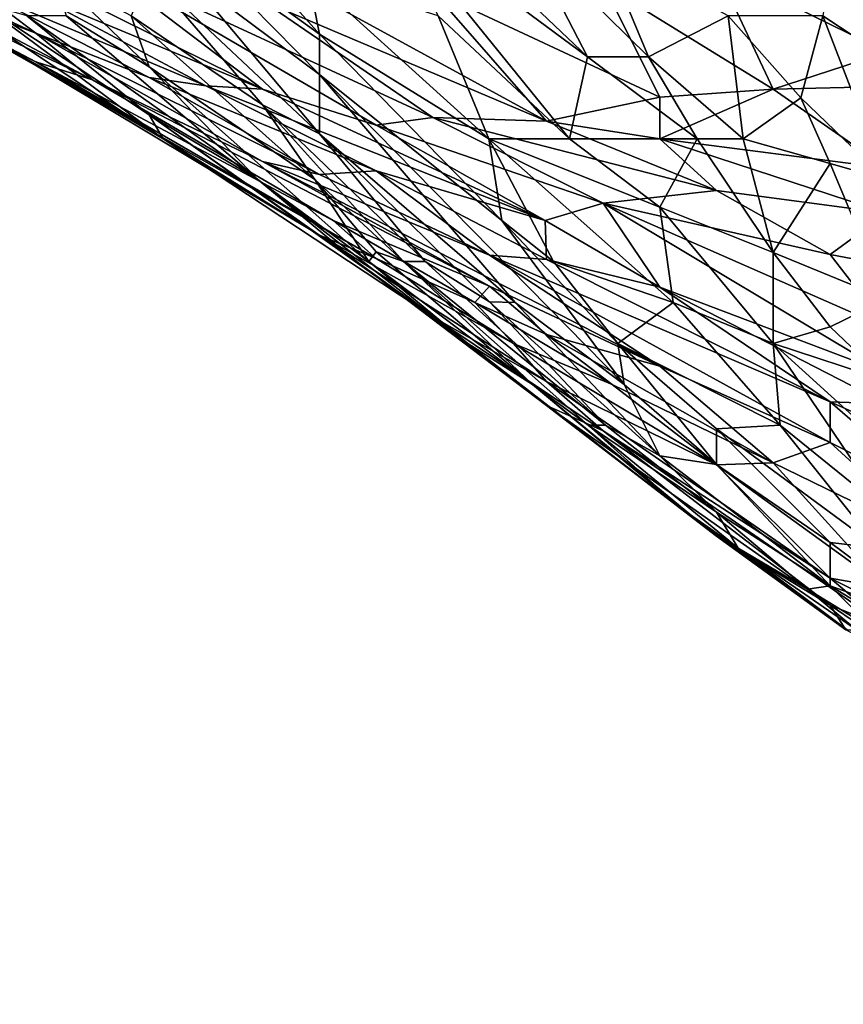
# Model space of a CAD drawing. Extents: x -0.3 to 0.3, y -0.266 to 0.266.
# Tile 367 of 430: x 0.225 to 0.249, y 0.115 to 0.143. Entities that reach past the tile are written whole.
import ezdxf

# ---------------------------------------------------------------- set-up
doc = ezdxf.new("R2010")
doc.units = 0

msp = doc.modelspace()

# ---------------------------------------------------------------- linework, layer by layer
for points in [[(0.173299, 0.114534, 0.506885), (0.219776, 0.16622, 0.012), (0.234948, 0.181392, 0.012)], [(0.173299, 0.114534, 0.506885), (0.234948, 0.181392, 0.012), (0.202647, 0.143044, 0.584312)], [(0.234948, 0.181392, 0.012), (0.203818, 0.144306, 0.575792), (0.202647, 0.143044, 0.584312)], [(0.23343, 0.142837, 1.092999), (0.233091, 0.144562, 1.099244), (0.228704, 0.148145, 1.094561)], [(0.23343, 0.142837, 1.092999), (0.228704, 0.148145, 1.094561), (0.229412, 0.145756, 1.086754)], [(0.245017, 0.144763, 0.94), (0.246672, 0.147231, 0.932194), (0.249982, 0.14231, 0.946245)], [(0.246672, 0.147231, 0.932194), (0.251637, 0.144562, 0.939494), (0.249982, 0.14231, 0.946245)], [(0.235085, 0.146742, 1.116418), (0.241256, 0.142173, 1.122662), (0.236236, 0.14695, 1.121101)], [(0.236236, 0.14695, 1.121101), (0.241256, 0.142173, 1.122662), (0.239404, 0.145756, 1.127346)], [(0.225154, 0.142867, 0.983714), (0.221843, 0.144145, 0.989959), (0.216878, 0.146693, 0.985275)], [(0.223499, 0.144113, 0.977469), (0.225154, 0.142867, 0.983714), (0.216878, 0.146693, 0.985275)], [(0.240725, 0.139785, 1.113295), (0.241256, 0.142173, 1.122662), (0.235085, 0.146742, 1.116418)], [(0.235085, 0.146742, 1.116418), (0.236893, 0.143367, 1.111734), (0.240725, 0.139785, 1.113295)], [(0.231775, 0.141231, 0.971224), (0.225154, 0.143979, 0.971224), (0.222635, 0.145756, 0.964979)], [(0.231775, 0.141231, 0.971224), (0.222635, 0.145756, 0.964979), (0.226809, 0.144998, 0.958735)], [(0.229412, 0.145756, 1.086754), (0.23343, 0.141661, 1.086754), (0.23343, 0.142837, 1.092999)], [(0.229412, 0.145756, 1.086754), (0.229545, 0.144562, 1.08051), (0.23343, 0.141661, 1.086754)], [(0.239404, 0.145756, 1.127346), (0.243035, 0.142173, 1.127346), (0.241706, 0.145343, 1.13203)], [(0.241256, 0.142173, 1.122662), (0.243035, 0.142173, 1.127346), (0.239404, 0.145756, 1.127346)], [(0.218533, 0.145512, 1.007132), (0.218533, 0.145517, 0.999326), (0.225154, 0.142027, 1.002449)], [(0.221843, 0.144145, 0.989959), (0.226809, 0.1415, 0.993081), (0.218533, 0.145517, 0.999326)], [(0.226809, 0.1415, 0.993081), (0.225154, 0.142027, 1.002449), (0.218533, 0.145517, 0.999326)], [(0.223499, 0.142856, 1.008694), (0.218533, 0.145512, 1.007132), (0.225154, 0.142027, 1.002449)], [(0.243035, 0.142173, 1.127346), (0.245355, 0.143367, 1.135152), (0.241706, 0.145343, 1.13203)], [(0.226809, 0.144998, 0.958735), (0.231775, 0.143809, 0.955612), (0.23674, 0.140406, 0.964979)], [(0.226809, 0.144998, 0.958735), (0.235085, 0.140183, 0.969663), (0.231775, 0.141231, 0.971224)], [(0.226809, 0.144998, 0.958735), (0.23674, 0.140406, 0.964979), (0.235085, 0.140183, 0.969663)], [(0.246672, 0.14123, 0.950929), (0.241706, 0.144296, 0.943122), (0.245017, 0.144763, 0.94)], [(0.245017, 0.144763, 0.94), (0.249982, 0.14231, 0.946245), (0.246672, 0.14123, 0.950929)], [(0.251637, 0.141046, 1.139836), (0.248327, 0.144782, 1.142958), (0.248113, 0.143367, 1.139836)], [(0.251637, 0.141046, 1.139836), (0.251637, 0.144275, 1.146081), (0.248327, 0.144782, 1.142958)], [(0.227937, 0.143367, 1.061775), (0.225691, 0.144562, 1.057091), (0.228464, 0.141879, 1.052408)], [(0.22604, 0.143367, 1.049285), (0.228464, 0.141879, 1.052408), (0.225691, 0.144562, 1.057091)], [(0.228464, 0.144603, 1.074265), (0.227937, 0.143367, 1.061775), (0.231775, 0.140773, 1.06802)], [(0.23343, 0.139929, 1.074265), (0.229545, 0.144562, 1.08051), (0.228464, 0.144603, 1.074265)], [(0.228464, 0.144603, 1.074265), (0.231775, 0.140773, 1.06802), (0.23343, 0.139929, 1.074265)], [(0.229545, 0.144562, 1.08051), (0.23343, 0.139929, 1.074265), (0.23343, 0.141661, 1.086754)], [(0.236893, 0.143367, 1.111734), (0.233091, 0.144562, 1.099244), (0.238373, 0.139785, 1.103928)], [(0.23343, 0.142837, 1.092999), (0.238373, 0.139785, 1.103928), (0.233091, 0.144562, 1.099244)], [(0.241706, 0.144296, 0.943122), (0.243361, 0.140995, 0.954051), (0.23674, 0.1441, 0.947806)], [(0.241706, 0.144296, 0.943122), (0.246672, 0.14123, 0.950929), (0.243361, 0.140995, 0.954051)], [(0.226809, 0.1415, 0.993081), (0.221843, 0.144145, 0.989959), (0.225154, 0.142867, 0.983714)], [(0.23012, 0.141328, 0.975908), (0.228464, 0.141571, 0.980592), (0.223499, 0.144113, 0.977469)], [(0.223499, 0.144113, 0.977469), (0.225154, 0.143979, 0.971224), (0.23012, 0.141328, 0.975908)], [(0.223499, 0.144113, 0.977469), (0.228464, 0.141571, 0.980592), (0.225154, 0.142867, 0.983714)], [(0.231775, 0.141231, 0.971224), (0.23012, 0.141328, 0.975908), (0.225154, 0.143979, 0.971224)], [(0.231775, 0.143809, 0.955612), (0.23343, 0.143927, 0.95249), (0.240051, 0.140292, 0.960296)], [(0.23343, 0.143927, 0.95249), (0.23674, 0.1441, 0.947806), (0.240051, 0.140292, 0.960296)], [(0.243361, 0.140995, 0.954051), (0.240051, 0.140292, 0.960296), (0.23674, 0.1441, 0.947806)], [(0.223499, 0.14377, 1.035234), (0.223456, 0.143367, 1.028989), (0.228872, 0.139785, 1.024306)], [(0.223499, 0.14377, 1.035234), (0.228464, 0.140483, 1.035234), (0.224898, 0.143367, 1.041479)], [(0.228464, 0.140483, 1.035234), (0.223499, 0.14377, 1.035234), (0.228872, 0.139785, 1.024306)], [(0.23674, 0.140406, 0.964979), (0.231775, 0.143809, 0.955612), (0.240051, 0.140292, 0.960296)], [(0.223499, 0.14291, 1.0165), (0.228872, 0.139785, 1.024306), (0.223456, 0.143367, 1.028989)], [(0.231639, 0.13859, 1.04304), (0.22604, 0.143367, 1.049285), (0.224898, 0.143367, 1.041479)], [(0.228464, 0.140483, 1.035234), (0.231639, 0.13859, 1.04304), (0.224898, 0.143367, 1.041479)], [(0.231639, 0.13859, 1.04304), (0.228464, 0.141879, 1.052408), (0.22604, 0.143367, 1.049285)], [(0.2333, 0.13859, 1.060214), (0.231775, 0.140773, 1.06802), (0.227937, 0.143367, 1.061775)], [(0.2333, 0.13859, 1.060214), (0.227937, 0.143367, 1.061775), (0.228464, 0.141879, 1.052408)], [(0.238373, 0.139785, 1.103928), (0.240725, 0.139785, 1.113295), (0.236893, 0.143367, 1.111734)], [(0.243035, 0.142173, 1.127346), (0.245789, 0.139785, 1.127346), (0.245355, 0.143367, 1.135152)], [(0.247478, 0.140979, 1.133591), (0.248113, 0.143367, 1.139836), (0.245355, 0.143367, 1.135152)], [(0.245789, 0.139785, 1.127346), (0.247478, 0.140979, 1.133591), (0.245355, 0.143367, 1.135152)], [(0.247478, 0.140979, 1.133591), (0.24995, 0.13859, 1.13203), (0.248113, 0.143367, 1.139836)], [(0.251637, 0.141046, 1.139836), (0.248113, 0.143367, 1.139836), (0.24995, 0.13859, 1.13203)], [(0.223499, 0.14291, 1.0165), (0.223499, 0.142856, 1.008694), (0.228464, 0.140045, 1.010255)], [(0.228872, 0.139785, 1.024306), (0.223499, 0.14291, 1.0165), (0.23343, 0.136974, 1.018061)], [(0.223499, 0.14291, 1.0165), (0.228464, 0.140045, 1.010255), (0.23343, 0.136974, 1.018061)], [(0.223499, 0.142856, 1.008694), (0.225154, 0.142027, 1.002449), (0.228464, 0.140045, 1.010255)], [(0.231775, 0.139119, 0.99152), (0.226809, 0.1415, 0.993081), (0.225154, 0.142867, 0.983714)], [(0.231775, 0.139119, 0.99152), (0.225154, 0.142867, 0.983714), (0.23343, 0.138736, 0.986837)], [(0.228464, 0.141571, 0.980592), (0.23343, 0.138736, 0.986837), (0.225154, 0.142867, 0.983714)], [(0.23343, 0.141661, 1.086754), (0.23875, 0.137396, 1.094561), (0.23343, 0.142837, 1.092999)], [(0.23875, 0.137396, 1.094561), (0.238373, 0.139785, 1.103928), (0.23343, 0.142837, 1.092999)], [(0.246672, 0.14123, 0.950929), (0.249982, 0.14231, 0.946245), (0.249982, 0.14131, 0.949367)], [(0.225154, 0.142027, 1.002449), (0.235085, 0.136286, 1.010255), (0.228464, 0.140045, 1.010255)], [(0.235085, 0.136286, 1.010255), (0.225154, 0.142027, 1.002449), (0.233831, 0.137396, 1.002449)], [(0.226809, 0.1415, 0.993081), (0.233831, 0.137396, 1.002449), (0.225154, 0.142027, 1.002449)], [(0.241256, 0.142173, 1.122662), (0.240725, 0.139785, 1.113295), (0.244446, 0.139785, 1.124224)], [(0.241256, 0.142173, 1.122662), (0.244446, 0.139785, 1.124224), (0.243035, 0.142173, 1.127346)], [(0.243035, 0.142173, 1.127346), (0.244446, 0.139785, 1.124224), (0.245789, 0.139785, 1.127346)], [(0.234872, 0.136202, 1.046163), (0.2333, 0.13859, 1.060214), (0.228464, 0.141879, 1.052408)], [(0.234872, 0.136202, 1.046163), (0.228464, 0.141879, 1.052408), (0.231639, 0.13859, 1.04304)], [(0.23343, 0.139929, 1.074265), (0.239141, 0.135008, 1.082071), (0.23343, 0.141661, 1.086754)], [(0.242318, 0.132619, 1.086754), (0.23343, 0.141661, 1.086754), (0.239141, 0.135008, 1.082071)], [(0.242318, 0.132619, 1.086754), (0.23875, 0.137396, 1.094561), (0.23343, 0.141661, 1.086754)], [(0.226809, 0.1415, 0.993081), (0.238396, 0.135479, 0.997765), (0.233831, 0.137396, 1.002449)], [(0.238396, 0.135479, 0.997765), (0.226809, 0.1415, 0.993081), (0.231775, 0.139119, 0.99152)], [(0.23012, 0.141328, 0.975908), (0.235085, 0.138852, 0.97903), (0.228464, 0.141571, 0.980592)], [(0.228464, 0.141571, 0.980592), (0.235085, 0.138852, 0.97903), (0.23343, 0.138736, 0.986837)], [(0.231775, 0.141231, 0.971224), (0.240017, 0.137396, 0.975908), (0.23012, 0.141328, 0.975908)], [(0.235085, 0.138852, 0.97903), (0.23012, 0.141328, 0.975908), (0.240017, 0.137396, 0.975908)], [(0.240017, 0.137396, 0.975908), (0.231775, 0.141231, 0.971224), (0.235085, 0.140183, 0.969663)], [(0.243357, 0.139785, 0.958735), (0.243361, 0.140995, 0.954051), (0.246672, 0.14123, 0.950929)], [(0.246672, 0.14123, 0.950929), (0.249982, 0.138922, 0.957173), (0.243357, 0.139785, 0.958735)], [(0.246672, 0.14123, 0.950929), (0.249982, 0.14131, 0.949367), (0.249982, 0.138922, 0.957173)], [(0.231775, 0.140773, 1.06802), (0.236518, 0.136202, 1.06802), (0.23343, 0.139929, 1.074265)], [(0.236518, 0.136202, 1.06802), (0.231775, 0.140773, 1.06802), (0.235882, 0.136202, 1.060214)], [(0.2333, 0.13859, 1.060214), (0.235882, 0.136202, 1.060214), (0.231775, 0.140773, 1.06802)], [(0.243357, 0.139785, 0.958735), (0.240051, 0.140292, 0.960296), (0.243361, 0.140995, 0.954051)], [(0.248327, 0.139059, 1.130469), (0.247478, 0.140979, 1.133591), (0.245789, 0.139785, 1.127346)], [(0.248327, 0.139059, 1.130469), (0.24995, 0.13859, 1.13203), (0.247478, 0.140979, 1.133591)], [(0.228464, 0.140483, 1.035234), (0.234513, 0.136202, 1.038357), (0.231639, 0.13859, 1.04304)], [(0.228464, 0.140483, 1.035234), (0.228872, 0.139785, 1.024306), (0.23674, 0.134588, 1.028989)], [(0.23674, 0.134588, 1.028989), (0.234513, 0.136202, 1.038357), (0.228464, 0.140483, 1.035234)], [(0.235085, 0.140183, 0.969663), (0.23674, 0.140406, 0.964979), (0.241706, 0.137909, 0.969663)], [(0.235085, 0.140183, 0.969663), (0.241706, 0.137909, 0.969663), (0.240017, 0.137396, 0.975908)], [(0.240051, 0.140292, 0.960296), (0.245017, 0.138275, 0.963418), (0.23674, 0.140406, 0.964979)], [(0.23674, 0.140406, 0.964979), (0.245017, 0.138275, 0.963418), (0.241706, 0.137909, 0.969663)], [(0.240051, 0.140292, 0.960296), (0.243357, 0.139785, 0.958735), (0.245017, 0.138275, 0.963418)], [(0.23343, 0.136974, 1.018061), (0.228464, 0.140045, 1.010255), (0.235085, 0.136286, 1.010255)], [(0.23343, 0.139929, 1.074265), (0.238396, 0.135029, 1.075826), (0.239141, 0.135008, 1.082071)], [(0.238396, 0.135029, 1.075826), (0.23343, 0.139929, 1.074265), (0.236518, 0.136202, 1.06802)], [(0.23674, 0.134588, 1.028989), (0.228872, 0.139785, 1.024306), (0.23343, 0.136974, 1.018061)], [(0.238373, 0.139785, 1.103928), (0.243361, 0.137787, 1.114856), (0.240725, 0.139785, 1.113295)], [(0.240261, 0.136202, 1.096122), (0.238373, 0.139785, 1.103928), (0.23875, 0.137396, 1.094561)], [(0.243749, 0.135008, 1.105489), (0.243361, 0.137787, 1.114856), (0.238373, 0.139785, 1.103928)], [(0.238373, 0.139785, 1.103928), (0.240261, 0.136202, 1.096122), (0.243749, 0.135008, 1.105489)], [(0.243361, 0.137787, 1.114856), (0.244446, 0.139785, 1.124224), (0.240725, 0.139785, 1.113295)], [(0.243357, 0.139785, 0.958735), (0.249982, 0.138922, 0.957173), (0.249982, 0.137608, 0.961857)], [(0.243357, 0.139785, 0.958735), (0.249982, 0.137608, 0.961857), (0.245017, 0.138275, 0.963418)], [(0.243361, 0.137787, 1.114856), (0.246672, 0.136462, 1.11954), (0.244446, 0.139785, 1.124224)], [(0.245789, 0.139785, 1.127346), (0.244446, 0.139785, 1.124224), (0.246672, 0.136462, 1.11954)], [(0.246672, 0.136462, 1.11954), (0.248327, 0.139059, 1.130469), (0.245789, 0.139785, 1.127346)], [(0.243361, 0.13315, 0.997765), (0.238396, 0.135479, 0.997765), (0.231775, 0.139119, 0.99152)], [(0.23343, 0.138736, 0.986837), (0.238396, 0.136386, 0.988398), (0.231775, 0.139119, 0.99152)], [(0.243361, 0.13315, 0.997765), (0.231775, 0.139119, 0.99152), (0.238396, 0.136386, 0.988398)], [(0.249982, 0.135103, 1.122662), (0.248327, 0.139059, 1.130469), (0.246672, 0.136462, 1.11954)], [(0.249982, 0.135103, 1.122662), (0.24995, 0.13859, 1.13203), (0.248327, 0.139059, 1.130469)], [(0.23343, 0.138736, 0.986837), (0.235085, 0.138852, 0.97903), (0.238396, 0.136386, 0.988398)], [(0.235085, 0.138852, 0.97903), (0.240017, 0.137396, 0.975908), (0.240051, 0.136258, 0.983714)], [(0.238396, 0.136386, 0.988398), (0.235085, 0.138852, 0.97903), (0.240051, 0.136258, 0.983714)], [(0.231639, 0.13859, 1.04304), (0.237763, 0.133813, 1.044602), (0.234872, 0.136202, 1.046163)], [(0.234513, 0.136202, 1.038357), (0.237763, 0.133813, 1.044602), (0.231639, 0.13859, 1.04304)], [(0.235882, 0.136202, 1.060214), (0.2333, 0.13859, 1.060214), (0.235085, 0.136484, 1.053969)], [(0.235085, 0.136484, 1.053969), (0.2333, 0.13859, 1.060214), (0.234872, 0.136202, 1.046163)], [(0.241706, 0.137909, 0.969663), (0.245017, 0.138275, 0.963418), (0.248327, 0.136409, 0.968102)], [(0.248327, 0.136409, 0.968102), (0.245017, 0.138275, 0.963418), (0.249982, 0.137608, 0.961857)], [(0.243361, 0.135452, 0.980592), (0.240017, 0.137396, 0.975908), (0.241706, 0.137909, 0.969663)], [(0.241706, 0.137909, 0.969663), (0.248327, 0.136409, 0.968102), (0.249982, 0.134264, 0.975908)], [(0.241706, 0.137909, 0.969663), (0.249982, 0.132948, 0.982153), (0.243361, 0.135452, 0.980592)], [(0.241706, 0.137909, 0.969663), (0.249982, 0.134264, 0.975908), (0.249982, 0.132948, 0.982153)], [(0.246672, 0.133813, 1.110277), (0.246672, 0.136462, 1.11954), (0.243361, 0.137787, 1.114856)], [(0.246672, 0.133813, 1.110277), (0.243361, 0.137787, 1.114856), (0.243749, 0.135008, 1.105489)], [(0.248327, 0.136409, 0.968102), (0.249982, 0.137608, 0.961857), (0.251637, 0.135774, 0.968102)], [(0.233831, 0.137396, 1.002449), (0.237968, 0.135008, 1.005571), (0.235085, 0.136286, 1.010255)], [(0.238396, 0.135479, 0.997765), (0.237968, 0.135008, 1.005571), (0.233831, 0.137396, 1.002449)], [(0.24214, 0.133813, 1.092999), (0.240261, 0.136202, 1.096122), (0.23875, 0.137396, 1.094561)], [(0.242318, 0.132619, 1.086754), (0.24214, 0.133813, 1.092999), (0.23875, 0.137396, 1.094561)], [(0.240051, 0.136258, 0.983714), (0.240017, 0.137396, 0.975908), (0.243361, 0.135452, 0.980592)], [(0.240051, 0.132703, 1.021183), (0.23674, 0.134588, 1.028989), (0.23343, 0.136974, 1.018061)], [(0.23343, 0.136974, 1.018061), (0.235085, 0.136286, 1.010255), (0.239091, 0.133813, 1.013377)], [(0.239091, 0.133813, 1.013377), (0.240051, 0.132703, 1.021183), (0.23343, 0.136974, 1.018061)], [(0.234872, 0.136202, 1.046163), (0.239649, 0.132619, 1.057091), (0.235085, 0.136484, 1.053969)], [(0.235882, 0.136202, 1.060214), (0.235085, 0.136484, 1.053969), (0.239649, 0.132619, 1.057091)], [(0.246672, 0.133813, 1.110277), (0.248327, 0.134297, 1.116418), (0.246672, 0.136462, 1.11954)], [(0.249982, 0.135103, 1.122662), (0.246672, 0.136462, 1.11954), (0.248327, 0.134297, 1.116418)], [(0.240051, 0.132, 1.038357), (0.237763, 0.133813, 1.044602), (0.234513, 0.136202, 1.038357)], [(0.234513, 0.136202, 1.038357), (0.23674, 0.134588, 1.028989), (0.240051, 0.132, 1.038357)], [(0.239649, 0.132619, 1.057091), (0.234872, 0.136202, 1.046163), (0.237763, 0.133813, 1.044602)], [(0.239091, 0.133813, 1.013377), (0.235085, 0.136286, 1.010255), (0.237968, 0.135008, 1.005571)], [(0.241778, 0.131425, 1.071142), (0.236518, 0.136202, 1.06802), (0.235882, 0.136202, 1.060214)], [(0.241271, 0.131425, 1.063336), (0.235882, 0.136202, 1.060214), (0.239649, 0.132619, 1.057091)], [(0.241778, 0.131425, 1.071142), (0.235882, 0.136202, 1.060214), (0.241271, 0.131425, 1.063336)], [(0.238396, 0.135029, 1.075826), (0.236518, 0.136202, 1.06802), (0.241778, 0.131425, 1.071142)], [(0.240051, 0.136258, 0.983714), (0.248327, 0.132112, 0.989959), (0.238396, 0.136386, 0.988398)], [(0.243361, 0.13315, 0.997765), (0.238396, 0.136386, 0.988398), (0.248327, 0.130918, 0.997765)], [(0.248327, 0.130918, 0.997765), (0.238396, 0.136386, 0.988398), (0.248327, 0.132112, 0.989959)], [(0.248327, 0.132112, 0.989959), (0.240051, 0.136258, 0.983714), (0.243361, 0.135452, 0.980592)], [(0.24214, 0.133813, 1.092999), (0.243749, 0.135008, 1.105489), (0.240261, 0.136202, 1.096122)], [(0.248327, 0.136409, 0.968102), (0.251637, 0.135774, 0.968102), (0.249982, 0.134264, 0.975908)], [(0.237968, 0.135008, 1.005571), (0.238396, 0.135479, 0.997765), (0.240051, 0.134076, 1.00401)], [(0.238396, 0.135479, 0.997765), (0.243361, 0.13315, 0.997765), (0.240051, 0.134076, 1.00401)], [(0.243361, 0.135452, 0.980592), (0.249982, 0.132948, 0.982153), (0.249982, 0.132052, 0.986837)], [(0.249982, 0.132052, 0.986837), (0.248327, 0.132112, 0.989959), (0.243361, 0.135452, 0.980592)], [(0.241967, 0.132619, 1.008694), (0.237968, 0.135008, 1.005571), (0.240051, 0.134076, 1.00401)], [(0.237968, 0.135008, 1.005571), (0.241967, 0.132619, 1.008694), (0.239091, 0.133813, 1.013377)], [(0.243361, 0.130537, 1.077387), (0.239141, 0.135008, 1.082071), (0.238396, 0.135029, 1.075826)], [(0.241778, 0.131425, 1.071142), (0.243361, 0.130537, 1.077387), (0.238396, 0.135029, 1.075826)], [(0.243361, 0.130537, 1.077387), (0.242318, 0.132619, 1.086754), (0.239141, 0.135008, 1.082071)], [(0.246873, 0.131425, 1.100805), (0.243749, 0.135008, 1.105489), (0.24214, 0.133813, 1.092999)], [(0.246672, 0.133813, 1.110277), (0.243749, 0.135008, 1.105489), (0.246873, 0.131425, 1.100805)], [(0.249982, 0.13272, 1.114856), (0.249982, 0.135103, 1.122662), (0.248327, 0.134297, 1.116418)], [(0.241706, 0.13126, 1.027428), (0.240051, 0.132, 1.038357), (0.23674, 0.134588, 1.028989)], [(0.240051, 0.132703, 1.021183), (0.241706, 0.13126, 1.027428), (0.23674, 0.134588, 1.028989)], [(0.249982, 0.13272, 1.114856), (0.248327, 0.134297, 1.116418), (0.246672, 0.133813, 1.110277)], [(0.243361, 0.13315, 0.997765), (0.246672, 0.130329, 1.007132), (0.240051, 0.134076, 1.00401)], [(0.246672, 0.130329, 1.007132), (0.241967, 0.132619, 1.008694), (0.240051, 0.134076, 1.00401)], [(0.245017, 0.128193, 1.046163), (0.237763, 0.133813, 1.044602), (0.240051, 0.132, 1.038357)], [(0.239649, 0.132619, 1.057091), (0.237763, 0.133813, 1.044602), (0.245017, 0.128193, 1.046163)], [(0.240051, 0.132703, 1.021183), (0.239091, 0.133813, 1.013377), (0.245017, 0.130271, 1.014938)], [(0.239091, 0.133813, 1.013377), (0.241967, 0.132619, 1.008694), (0.245017, 0.130271, 1.014938)], [(0.245017, 0.131317, 1.092999), (0.246873, 0.131425, 1.100805), (0.24214, 0.133813, 1.092999)], [(0.245017, 0.130284, 1.086754), (0.245017, 0.131317, 1.092999), (0.24214, 0.133813, 1.092999)], [(0.242318, 0.132619, 1.086754), (0.245017, 0.130284, 1.086754), (0.24214, 0.133813, 1.092999)], [(0.249982, 0.13272, 1.114856), (0.246672, 0.133813, 1.110277), (0.251637, 0.129298, 1.105489)], [(0.249982, 0.128906, 1.099244), (0.251637, 0.129298, 1.105489), (0.246672, 0.133813, 1.110277)], [(0.246672, 0.133813, 1.110277), (0.246873, 0.131425, 1.100805), (0.249982, 0.128906, 1.099244)], [(0.248327, 0.130918, 0.997765), (0.246672, 0.130329, 1.007132), (0.243361, 0.13315, 0.997765)], [(0.245017, 0.130271, 1.014938), (0.248327, 0.126967, 1.027428), (0.240051, 0.132703, 1.021183)], [(0.241706, 0.13126, 1.027428), (0.240051, 0.132703, 1.021183), (0.248327, 0.126967, 1.027428)], [(0.245017, 0.128193, 1.046163), (0.243933, 0.129036, 1.057091), (0.239649, 0.132619, 1.057091)], [(0.241271, 0.131425, 1.063336), (0.239649, 0.132619, 1.057091), (0.243933, 0.129036, 1.057091)], [(0.245017, 0.130271, 1.014938), (0.241967, 0.132619, 1.008694), (0.246672, 0.130329, 1.007132)], [(0.245017, 0.130284, 1.086754), (0.242318, 0.132619, 1.086754), (0.243361, 0.130537, 1.077387)], [(0.248327, 0.126174, 1.038357), (0.240051, 0.132, 1.038357), (0.241706, 0.13126, 1.027428)], [(0.240051, 0.132, 1.038357), (0.248327, 0.126174, 1.038357), (0.245017, 0.128193, 1.046163)], [(0.248327, 0.132112, 0.989959), (0.249982, 0.132052, 0.986837), (0.251637, 0.130627, 0.99152)], [(0.251637, 0.129249, 0.999326), (0.248327, 0.132112, 0.989959), (0.251637, 0.130627, 0.99152)], [(0.248327, 0.130918, 0.997765), (0.248327, 0.132112, 0.989959), (0.251637, 0.129249, 0.999326)], [(0.241778, 0.131425, 1.071142), (0.241271, 0.131425, 1.063336), (0.245017, 0.128889, 1.074265)], [(0.245646, 0.127842, 1.063336), (0.241271, 0.131425, 1.063336), (0.243933, 0.129036, 1.057091)], [(0.245017, 0.128889, 1.074265), (0.241271, 0.131425, 1.063336), (0.245646, 0.127842, 1.063336)], [(0.245017, 0.128889, 1.074265), (0.243361, 0.130537, 1.077387), (0.241778, 0.131425, 1.071142)], [(0.24974, 0.127842, 1.092999), (0.246873, 0.131425, 1.100805), (0.245017, 0.131317, 1.092999)], [(0.248327, 0.128006, 1.088316), (0.24974, 0.127842, 1.092999), (0.245017, 0.131317, 1.092999)], [(0.245017, 0.130284, 1.086754), (0.248327, 0.128006, 1.088316), (0.245017, 0.131317, 1.092999)], [(0.24974, 0.127842, 1.092999), (0.249982, 0.128906, 1.099244), (0.246873, 0.131425, 1.100805)], [(0.250115, 0.125454, 1.032112), (0.248327, 0.126174, 1.038357), (0.241706, 0.13126, 1.027428)], [(0.250115, 0.125454, 1.032112), (0.241706, 0.13126, 1.027428), (0.248327, 0.126967, 1.027428)], [(0.251637, 0.127911, 1.007132), (0.246672, 0.130329, 1.007132), (0.248327, 0.130918, 0.997765)], [(0.248327, 0.130918, 0.997765), (0.251637, 0.129249, 0.999326), (0.251637, 0.127911, 1.007132)], [(0.245017, 0.130284, 1.086754), (0.243361, 0.130537, 1.077387), (0.248327, 0.126744, 1.078948)], [(0.245017, 0.128889, 1.074265), (0.248327, 0.126744, 1.078948), (0.243361, 0.130537, 1.077387)], [(0.249982, 0.126675, 1.021183), (0.245017, 0.130271, 1.014938), (0.246672, 0.130329, 1.007132)], [(0.248327, 0.126744, 1.078948), (0.248327, 0.128006, 1.088316), (0.245017, 0.130284, 1.086754)], [(0.248327, 0.126967, 1.027428), (0.245017, 0.130271, 1.014938), (0.249982, 0.126675, 1.021183)], [(0.249982, 0.126675, 1.021183), (0.246672, 0.130329, 1.007132), (0.251637, 0.127911, 1.007132)], [(0.248822, 0.125454, 1.061775), (0.245646, 0.127842, 1.063336), (0.243933, 0.129036, 1.057091)], [(0.245017, 0.128193, 1.046163), (0.248789, 0.125454, 1.050846), (0.243933, 0.129036, 1.057091)], [(0.248822, 0.125454, 1.061775), (0.243933, 0.129036, 1.057091), (0.248789, 0.125454, 1.050846)], [(0.245646, 0.127842, 1.063336), (0.247673, 0.126648, 1.071142), (0.245017, 0.128889, 1.074265)], [(0.247673, 0.126648, 1.071142), (0.248327, 0.126744, 1.078948), (0.245017, 0.128889, 1.074265)], [(0.248789, 0.125454, 1.050846), (0.245017, 0.128193, 1.046163), (0.248327, 0.126174, 1.038357)], [(0.247673, 0.126648, 1.071142), (0.245646, 0.127842, 1.063336), (0.249102, 0.125454, 1.06802)], [(0.245646, 0.127842, 1.063336), (0.248822, 0.125454, 1.061775), (0.249102, 0.125454, 1.06802)], [(0.251637, 0.125544, 1.086754), (0.24974, 0.127842, 1.092999), (0.248327, 0.128006, 1.088316)], [(0.248327, 0.126744, 1.078948), (0.251637, 0.125544, 1.086754), (0.248327, 0.128006, 1.088316)], [(0.249982, 0.126675, 1.021183), (0.253293, 0.124493, 1.024306), (0.248327, 0.126967, 1.027428)], [(0.248327, 0.126967, 1.027428), (0.253293, 0.124493, 1.024306), (0.250115, 0.125454, 1.032112)], [(0.247673, 0.126648, 1.071142), (0.249601, 0.125454, 1.074265), (0.248327, 0.126744, 1.078948)], [(0.249601, 0.125454, 1.074265), (0.25239, 0.124259, 1.08051), (0.248327, 0.126744, 1.078948)], [(0.251637, 0.125544, 1.086754), (0.248327, 0.126744, 1.078948), (0.25239, 0.124259, 1.08051)], [(0.249102, 0.125454, 1.06802), (0.249601, 0.125454, 1.074265), (0.247673, 0.126648, 1.071142)], [(0.251637, 0.123917, 1.041479), (0.248789, 0.125454, 1.050846), (0.248327, 0.126174, 1.038357)], [(0.250115, 0.125454, 1.032112), (0.251637, 0.123917, 1.041479), (0.248327, 0.126174, 1.038357)]]:
    msp.add_3dface(points)

doc.saveas('drawing.dxf')
